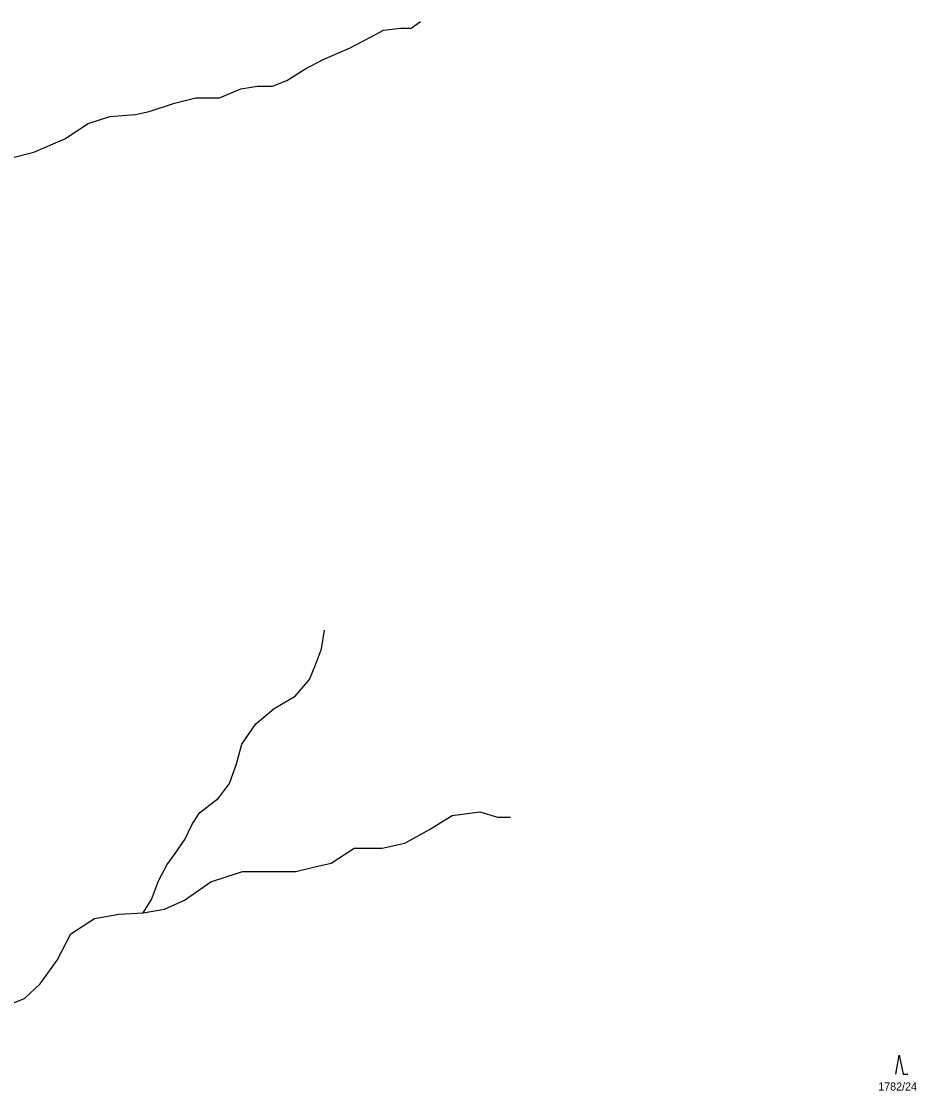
# Model space of a CAD drawing. Extents: x -439246 to -433691, y -1130252 to -1121148.
# Drawn here: x -436182.8 to -435992.6, y -1122600.5 to -1122373.3 of the extents above; entities that cross this region are included whole.
import ezdxf

# ---------------------------------------------------------------- set-up
doc = ezdxf.new("R2010")
doc.units = 0
for name, color, linetype in [('Vrstva 18', 7, 'Continuous'), ('Vrstva 25', 7, 'Continuous'), ('Vrstva 4', 7, 'Continuous')]:
    doc.layers.add(name, color=color, linetype=linetype)

msp = doc.modelspace()

# ---------------------------------------------------------------- linework, layer by layer
at = {"layer": 'Vrstva 25'}
msp.add_lwpolyline([(-435996.99, -1122596.96), (-435996.29, -1122592.96), (-435995.49, -1122596.96), (-435994.49, -1122596.96)], dxfattribs=at)
at = {"layer": 'Vrstva 4'}
for points in [[(-436108.65, -1122376.69), (-436105.93, -1122375.2)], [(-436105.93, -1122375.2), (-436102.19, -1122374.79)], [(-436102.19, -1122374.79), (-436100.03, -1122374.79)], [(-436100.03, -1122374.79), (-436098.06, -1122373.33)], [(-436113.11, -1122379.02), (-436108.65, -1122376.69)], [(-436118.75, -1122381.46), (-436113.11, -1122379.02)], [(-436122.62, -1122383.51), (-436118.75, -1122381.46)], [(-436126.42, -1122385.9), (-436122.62, -1122383.51)], [(-436129.45, -1122387.1), (-436126.42, -1122385.9)], [(-436140.74, -1122389.59), (-436136.24, -1122387.65)], [(-436136.24, -1122387.65), (-436132.68, -1122387.1)], [(-436132.68, -1122387.1), (-436129.45, -1122387.1)], [(-436155.67, -1122392.44), (-436150.29, -1122390.67)], [(-436150.29, -1122390.67), (-436145.77, -1122389.59)], [(-436145.77, -1122389.59), (-436140.74, -1122389.59)], [(-436164.02, -1122393.56), (-436158.57, -1122393.11)], [(-436158.57, -1122393.11), (-436155.67, -1122392.44)], [(-436173.6, -1122398.25), (-436168.65, -1122395.03)], [(-436168.65, -1122395.03), (-436164.02, -1122393.56)], [(-436180.22, -1122401.14), (-436173.6, -1122398.25)], [(-436185.79, -1122402.51), (-436180.22, -1122401.14)], [(-436119.09, -1122506.63), (-436118.41, -1122502.67)], [(-436120.33, -1122510.05), (-436119.09, -1122506.63)], [(-436121.59, -1122513.13), (-436120.33, -1122510.05)], [(-436124.69, -1122516.72), (-436121.59, -1122513.13)], [(-436129.16, -1122519.29), (-436124.69, -1122516.72)], [(-436133.04, -1122522.59), (-436129.16, -1122519.29)], [(-436136, -1122526.91), (-436133.04, -1122522.59)], [(-436137.16, -1122531.08), (-436136, -1122526.91)], [(-436138.62, -1122535.26), (-436137.16, -1122531.08)], [(-436140.95, -1122538.32), (-436138.62, -1122535.26)], [(-436145, -1122541.45), (-436140.95, -1122538.32)], [(-436146.64, -1122544.04), (-436145, -1122541.45)], [(-436096.11, -1122544.99), (-436091.31, -1122542.03)], [(-436091.31, -1122542.03), (-436085.46, -1122541.23)], [(-436085.46, -1122541.23), (-436081.64, -1122542.4)], [(-436081.64, -1122542.4), (-436078.94, -1122542.4)], [(-436148.11, -1122547.11), (-436146.64, -1122544.04)], [(-436101.35, -1122547.94), (-436096.11, -1122544.99)], [(-436150.15, -1122550.1), (-436148.11, -1122547.11)], [(-436106.21, -1122548.99), (-436101.35, -1122547.94)], [(-436151.86, -1122552.46), (-436150.15, -1122550.1)], [(-436117.05, -1122552.13), (-436112.12, -1122548.99)], [(-436112.12, -1122548.99), (-436106.21, -1122548.99)], [(-436153.7, -1122555.89), (-436151.86, -1122552.46)], [(-436120.5, -1122552.93), (-436117.05, -1122552.13)], [(-436142.58, -1122556.13), (-436135.89, -1122553.92)], [(-436135.89, -1122553.92), (-436129.18, -1122553.92)], [(-436129.18, -1122553.92), (-436124.56, -1122553.92)], [(-436124.56, -1122553.92), (-436120.5, -1122552.93)], [(-436155.21, -1122559.88), (-436153.7, -1122555.89)], [(-436148.19, -1122560.02), (-436142.58, -1122556.13)], [(-436156.97, -1122562.68), (-436155.21, -1122559.88)], [(-436152.42, -1122561.93), (-436148.19, -1122560.02)], [(-436167.32, -1122563.94), (-436162.11, -1122563.01)], [(-436162.11, -1122563.01), (-436156.97, -1122562.68)], [(-436156.97, -1122562.68), (-436152.42, -1122561.93)], [(-436172.35, -1122567.2), (-436167.32, -1122563.94)], [(-436175.23, -1122572.78), (-436172.35, -1122567.2)], [(-436178.86, -1122577.81), (-436175.23, -1122572.78)], [(-436182.21, -1122580.88), (-436178.86, -1122577.81)], [(-436186.33, -1122582.52), (-436182.21, -1122580.88)]]:
    msp.add_lwpolyline(points, dxfattribs=at)

# ---------------------------------------------------------------- texts
at = {"layer": 'Vrstva 18'}
msp.add_text('1782/24', height=1.7, dxfattribs=at).set_placement((-436000.76, -1122600.46))

doc.saveas('drawing.dxf')
